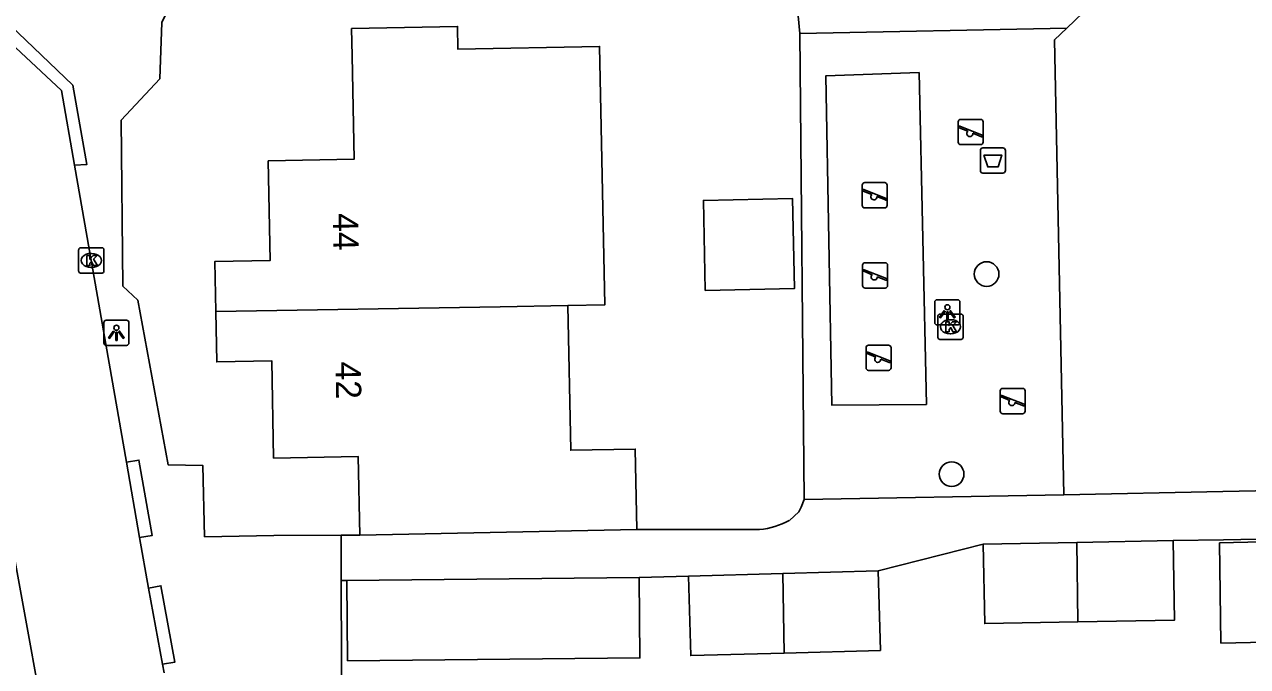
# Model space of a CAD drawing. Extents: x 157321 to 158827, y 386650 to 388532.
# Drawn here: x 158028.63 to 158077.07, y 387709.14 to 387734.58 of the extents above; entities that cross this region are included whole.
import ezdxf

# ---------------------------------------------------------------- set-up
doc = ezdxf.new("R2010")
doc.units = 0
for name, color, linetype in [('IMGEO_Afvalbak', 7, 'Continuous'), ('IMGEO_Boom', 7, 'Continuous'), ('IMGEO_Kolk', 7, 'Continuous'), ('IMGEO_Lichtpunt', 7, 'Continuous'), ('IMGEO_Muur', 7, 'Continuous'), ('IMGEO_Pand', 7, 'Continuous'), ('IMGEO_Pand_nummerreeks', 7, 'Continuous'), ('IMGEO_Rijbaan_lokaal_open', 7, 'Continuous'), ('IMGEO_Speelvoorziening', 7, 'Continuous'), ('IMGEO_Voetpad_open', 7, 'Continuous')]:
    doc.layers.add(name, color=color, linetype=linetype)

msp = doc.modelspace()

# ---------------------------------------------------------------- linework, layer by layer
at = {"layer": 'IMGEO_Afvalbak'}
for p, q in [((158066.488, 387728.788), (158066.488, 387729.588)), ((158066.488, 387729.588), (158066.488, 387728.788)), ((158066.588, 387729.688), (158067.378, 387729.688)), ((158067.378, 387729.688), (158066.588, 387729.688)), ((158067.478, 387729.588), (158067.478, 387728.788)), ((158067.478, 387728.788), (158067.478, 387729.588)), ((158067.378, 387728.688), (158066.588, 387728.688)), ((158066.588, 387728.688), (158067.378, 387728.688))]:
    msp.add_line(p, q, dxfattribs=at)
msp.add_lwpolyline([(158066.631, 387729.402), (158067.335, 387729.402), (158067.186, 387728.932), (158066.78, 387728.932), (158066.631, 387729.402)], dxfattribs=at)
for centre, start, end in [((158066.588, 387729.588), 90, 180), ((158066.588, 387729.588), 90, 180), ((158067.378, 387729.588), 0, 90), ((158067.378, 387729.588), 360, 90), ((158066.588, 387728.788), 180, 270), ((158066.588, 387728.788), 180, 270), ((158067.378, 387728.788), 270, 0), ((158067.378, 387728.788), 270, 0)]:
    msp.add_arc(centre, 0.1, start, end, dxfattribs=at)
at = {"layer": 'IMGEO_Boom'}
for centre in [(158066.734, 387724.687), (158065.348, 387716.759)]:
    msp.add_circle(centre, 0.489, dxfattribs=at)
at = {"layer": 'IMGEO_Kolk'}
for p, q in [((158030.772, 387724.8), (158030.772, 387725.652)), ((158030.847, 387725.726), (158031.699, 387725.726)), ((158031.773, 387725.652), (158031.773, 387724.8)), ((158031.26, 387725.506), (158031.285, 387725.506)), ((158031.699, 387724.726), (158030.847, 387724.726)), ((158031.283, 387724.946), (158031.258, 387724.946)), ((158064.803, 387722.174), (158064.803, 387723.026)), ((158064.878, 387723.1), (158065.73, 387723.1)), ((158065.291, 387722.88), (158065.316, 387722.88)), ((158065.804, 387723.026), (158065.804, 387722.174)), ((158065.314, 387722.32), (158065.289, 387722.32)), ((158065.73, 387722.1), (158064.878, 387722.1))]:
    msp.add_line(p, q, dxfattribs=at)
for points in [[(158030.772, 387724.8), (158030.772, 387725.652)], [(158030.847, 387725.726), (158031.699, 387725.726)], [(158031.773, 387725.652), (158031.773, 387724.8)], [(158031.093, 387725.426), (158031.216, 387725.426), (158031.216, 387725.275), (158031.346, 387725.426), (158031.51, 387725.426), (158031.364, 387725.275), (158031.517, 387725.026), (158031.365, 387725.026), (158031.28, 387725.19), (158031.216, 387725.123), (158031.216, 387725.026), (158031.093, 387725.026), (158031.093, 387725.426)], [(158031.699, 387724.726), (158030.847, 387724.726)], [(158064.803, 387722.174), (158064.803, 387723.026)], [(158064.878, 387723.1), (158065.73, 387723.1)], [(158065.124, 387722.8), (158065.247, 387722.8), (158065.247, 387722.649), (158065.377, 387722.8), (158065.541, 387722.8), (158065.395, 387722.649), (158065.548, 387722.4), (158065.396, 387722.4), (158065.311, 387722.564), (158065.247, 387722.497), (158065.247, 387722.4), (158065.124, 387722.4), (158065.124, 387722.8)], [(158065.804, 387723.026), (158065.804, 387722.174)], [(158065.73, 387722.1), (158064.878, 387722.1)]]:
    msp.add_lwpolyline(points, dxfattribs=at)
for centre, start, end in [((158030.849, 387725.65), 91.552, 178.448), ((158030.849, 387725.65), 91.552, 178.448), ((158031.697, 387725.65), 1.552, 88.448), ((158031.697, 387725.65), 1.552, 88.448), ((158030.849, 387724.802), 181.552, 268.448), ((158030.849, 387724.802), 181.552, 268.448), ((158031.697, 387724.802), 271.552, 358.448), ((158031.697, 387724.802), 271.552, 358.448), ((158064.88, 387723.024), 91.552, 178.448), ((158064.88, 387723.024), 91.552, 178.448), ((158065.728, 387723.024), 1.552, 88.448), ((158065.728, 387723.024), 1.552, 88.448), ((158064.88, 387722.176), 181.552, 268.448), ((158064.88, 387722.176), 181.552, 268.448), ((158065.728, 387722.176), 271.552, 358.448), ((158065.728, 387722.176), 271.552, 358.448)]:
    msp.add_arc(centre, 0.0765, start, end, dxfattribs=at)
for centre, major_axis, ratio, start_param, end_param in [((158031.259, 387725.226), (-0.387, 0.002), 0.722429, 4.712389, 7.853982), ((158031.284, 387725.226), (-0.39, 0.002), 0.717154, 1.570796, 4.712389), ((158065.29, 387722.6), (-0.387, 0.002), 0.722429, 4.712389, 7.853982), ((158065.315, 387722.6), (-0.39, 0.002), 0.717154, 1.570796, 4.712389)]:
    msp.add_ellipse(centre, major_axis=major_axis, ratio=ratio, start_param=start_param, end_param=end_param, dxfattribs=at)
at = {"layer": 'IMGEO_Lichtpunt'}
for p, q in [((158065.585, 387723.668), (158064.777, 387723.668)), ((158065.585, 387723.668), (158064.777, 387723.668)), ((158064.683, 387723.573), (158064.683, 387722.766)), ((158064.683, 387723.573), (158064.683, 387722.766)), ((158065.679, 387722.766), (158065.679, 387723.573)), ((158065.679, 387722.766), (158065.679, 387723.573)), ((158031.769, 387722.764), (158031.769, 387721.957)), ((158031.769, 387722.764), (158031.769, 387721.957)), ((158032.671, 387722.859), (158031.863, 387722.859)), ((158032.671, 387722.859), (158031.863, 387722.859)), ((158032.765, 387721.957), (158032.765, 387722.764)), ((158032.765, 387721.957), (158032.765, 387722.764)), ((158064.777, 387722.672), (158065.585, 387722.672)), ((158064.777, 387722.672), (158065.585, 387722.672)), ((158031.863, 387721.863), (158032.671, 387721.863)), ((158031.863, 387721.863), (158032.671, 387721.863))]:
    msp.add_line(p, q, dxfattribs=at)
for points in [[(158065.057, 387723.237), (158065.096, 387723.209), (158064.908, 387722.947), (158064.87, 387722.974), (158065.057, 387723.237)], [(158065.159, 387723.189), (158065.206, 387723.189), (158065.206, 387722.867), (158065.159, 387722.867), (158065.159, 387723.189)], [(158065.269, 387723.209), (158065.307, 387723.236), (158065.494, 387722.974), (158065.455, 387722.946), (158065.269, 387723.209)], [(158032.143, 387722.428), (158032.182, 387722.4), (158031.994, 387722.138), (158031.956, 387722.165), (158032.143, 387722.428)], [(158032.245, 387722.38), (158032.292, 387722.38), (158032.292, 387722.058), (158032.245, 387722.058), (158032.245, 387722.38)], [(158032.355, 387722.4), (158032.393, 387722.427), (158032.58, 387722.165), (158032.541, 387722.137), (158032.355, 387722.4)]]:
    msp.add_lwpolyline(points, dxfattribs=at)
for centre in [(158065.182, 387723.371), (158032.268, 387722.562)]:
    msp.add_circle(centre, 0.0994, dxfattribs=at)
for centre, start, end in [((158064.777, 387723.573), 90, 180), ((158064.777, 387723.573), 90, 180), ((158065.585, 387723.573), 0, 90), ((158065.585, 387723.573), 0, 90), ((158031.863, 387722.764), 90, 180), ((158031.863, 387722.764), 90, 180), ((158032.671, 387722.764), 0, 90), ((158032.671, 387722.764), 0, 90), ((158064.777, 387722.766), 180, 270), ((158064.777, 387722.766), 180, 270), ((158065.585, 387722.766), 270, 0), ((158065.585, 387722.766), 270, 360), ((158031.863, 387721.957), 180, 270), ((158031.863, 387721.957), 180, 270), ((158032.671, 387721.957), 270, 0), ((158032.671, 387721.957), 270, 360)]:
    msp.add_arc(centre, 0.0946, start, end, dxfattribs=at)
at = {"layer": 'IMGEO_Muur'}
for points in [[(158069.907, 387734.431), (158070.87, 387735.355), (158075.971, 387735.482)], [(158041.219, 387701.442), (158041.185, 387709.36)]]:
    msp.add_lwpolyline(points, dxfattribs=at)
at = {"layer": 'IMGEO_Pand'}
for points in [[(158050.153, 387723.438), (158051.607, 387723.464), (158051.406, 387733.707), (158045.797, 387733.597), (158045.779, 387734.497), (158041.58, 387734.415), (158041.601, 387733.335), (158041.682, 387729.236), (158038.283, 387729.169), (158038.361, 387725.229), (158036.162, 387725.185), (158036.201, 387723.205)], [(158055.59, 387724.042), (158055.52, 387727.606), (158059.052, 387727.675), (158059.122, 387724.111), (158055.59, 387724.042)], [(158036.201, 387723.205), (158047.473, 387723.386), (158050.153, 387723.438)], [(158041.903, 387714.346), (158041.842, 387717.462), (158038.493, 387717.396), (158038.417, 387721.251), (158036.241, 387721.208), (158036.201, 387723.205)], [(158050.153, 387723.438), (158050.266, 387717.704), (158052.815, 387717.754), (158052.878, 387714.562)], [(158041.903, 387714.346), (158052.878, 387714.562)], [(158070.312, 387714.056), (158066.603, 387713.988)], [(158070.349, 387710.907), (158066.662, 387710.839), (158066.603, 387713.988)], [(158074.121, 387714.126), (158070.312, 387714.056)], [(158070.312, 387714.056), (158070.349, 387710.907)], [(158074.121, 387714.126), (158074.18, 387710.977), (158070.349, 387710.907)], [(158087.542, 387713.966), (158087.742, 387713.969), (158087.736, 387714.319), (158075.96, 387714.037), (158076.017, 387710.067), (158087.8, 387710.32), (158087.794, 387710.67), (158087.594, 387710.667), (158087.542, 387713.966)], [(158052.969, 387712.664), (158053.001, 387709.476), (158041.422, 387709.362), (158041.39, 387712.55)], [(158052.969, 387712.664), (158041.39, 387712.55)], [(158058.667, 387712.819), (158054.927, 387712.718)], [(158058.713, 387709.67), (158055.013, 387709.57), (158054.927, 387712.718)], [(158062.445, 387712.922), (158058.667, 387712.819)], [(158058.667, 387712.819), (158058.713, 387709.67)], [(158062.445, 387712.922), (158062.531, 387709.774), (158058.713, 387709.67)]]:
    msp.add_lwpolyline(points, dxfattribs=at)
at = {"layer": 'IMGEO_Rijbaan_lokaal_open'}
for points in [[(158030.612, 387729.005), (158030.097, 387731.957), (158026.86, 387734.968), (158021.61, 387736.032)], [(158032.666, 387717.232), (158030.612, 387729.005)], [(158025.928, 387726.025), (158029.383, 387707.116)], [(158033.188, 387714.243), (158032.666, 387717.232)], [(158033.536, 387712.246), (158033.188, 387714.243)], [(158034.091, 387709.226), (158033.536, 387712.246)], [(158034.153, 387708.889), (158034.091, 387709.226)]]:
    msp.add_lwpolyline(points, dxfattribs=at)
at = {"layer": 'IMGEO_Speelvoorziening'}
for p, q in [((158065.609, 387729.918), (158065.609, 387730.718)), ((158065.609, 387730.718), (158065.609, 387729.918)), ((158065.992, 387730.346), (158065.653, 387730.483)), ((158065.678, 387730.543), (158066.554, 387730.19)), ((158065.709, 387730.818), (158066.499, 387730.818)), ((158066.499, 387730.818), (158065.709, 387730.818)), ((158066.599, 387730.718), (158066.599, 387729.918)), ((158066.599, 387729.918), (158066.599, 387730.718)), ((158066.53, 387730.13), (158066.19, 387730.267)), ((158066.499, 387729.818), (158065.709, 387729.818)), ((158065.709, 387729.818), (158066.499, 387729.818)), ((158061.807, 387727.41), (158061.807, 387728.21)), ((158061.807, 387728.21), (158061.807, 387727.41)), ((158061.876, 387728.035), (158062.752, 387727.682)), ((158061.907, 387728.31), (158062.697, 387728.31)), ((158062.697, 387728.31), (158061.907, 387728.31)), ((158062.797, 387728.21), (158062.797, 387727.41)), ((158062.797, 387727.41), (158062.797, 387728.21)), ((158062.19, 387727.838), (158061.851, 387727.975)), ((158062.728, 387727.622), (158062.388, 387727.759)), ((158062.697, 387727.31), (158061.907, 387727.31)), ((158061.907, 387727.31), (158062.697, 387727.31)), ((158061.921, 387725.135), (158062.711, 387725.135)), ((158062.711, 387725.135), (158061.921, 387725.135)), ((158061.821, 387724.235), (158061.821, 387725.035)), ((158061.821, 387725.035), (158061.821, 387724.235)), ((158062.204, 387724.663), (158061.865, 387724.8)), ((158061.89, 387724.86), (158062.766, 387724.507)), ((158062.811, 387725.035), (158062.811, 387724.235)), ((158062.811, 387724.235), (158062.811, 387725.035)), ((158062.711, 387724.135), (158061.921, 387724.135)), ((158061.921, 387724.135), (158062.711, 387724.135)), ((158062.742, 387724.447), (158062.402, 387724.584)), ((158061.96, 387720.971), (158061.96, 387721.771)), ((158061.96, 387721.771), (158061.96, 387720.971)), ((158062.06, 387721.871), (158062.85, 387721.871)), ((158062.85, 387721.871), (158062.06, 387721.871)), ((158062.95, 387721.771), (158062.95, 387720.971)), ((158062.95, 387720.971), (158062.95, 387721.771)), ((158062.343, 387721.399), (158062.004, 387721.536)), ((158062.029, 387721.596), (158062.905, 387721.243)), ((158062.881, 387721.183), (158062.541, 387721.32)), ((158062.85, 387720.871), (158062.06, 387720.871)), ((158062.06, 387720.871), (158062.85, 387720.871)), ((158067.271, 387719.255), (158067.271, 387720.055)), ((158067.271, 387720.055), (158067.271, 387719.255)), ((158067.654, 387719.683), (158067.315, 387719.82)), ((158067.34, 387719.88), (158068.216, 387719.527)), ((158067.371, 387720.155), (158068.161, 387720.155)), ((158068.161, 387720.155), (158067.371, 387720.155)), ((158068.261, 387720.055), (158068.261, 387719.255)), ((158068.261, 387719.255), (158068.261, 387720.055)), ((158068.192, 387719.467), (158067.852, 387719.604)), ((158068.161, 387719.155), (158067.371, 387719.155)), ((158067.371, 387719.155), (158068.161, 387719.155))]:
    msp.add_line(p, q, dxfattribs=at)
for centre, radius, start, end in [((158065.709, 387730.718), 0.1, 90, 180), ((158065.709, 387730.718), 0.1, 90, 180), ((158065.666, 387730.513), 0.0327, 68.078, 248.078), ((158066.499, 387730.718), 0.1, 0, 90), ((158066.499, 387730.718), 0.1, 360, 90), ((158066.071, 387730.256), 0.12, 130.9928, 5.1632), ((158066.542, 387730.16), 0.0327, 248.078, 68.078), ((158065.709, 387729.918), 0.1, 180, 270), ((158065.709, 387729.918), 0.1, 180, 270), ((158066.499, 387729.918), 0.1, 270, 0), ((158066.499, 387729.918), 0.1, 270, 0), ((158061.907, 387728.21), 0.1, 90, 180), ((158061.907, 387728.21), 0.1, 90, 180), ((158061.864, 387728.005), 0.0327, 68.078, 248.078), ((158062.697, 387728.21), 0.1, 0, 90), ((158062.697, 387728.21), 0.1, 360, 90), ((158062.269, 387727.748), 0.12, 130.9928, 5.1632), ((158062.74, 387727.652), 0.0327, 248.078, 68.078), ((158061.907, 387727.41), 0.1, 180, 270), ((158061.907, 387727.41), 0.1, 180, 270), ((158062.697, 387727.41), 0.1, 270, 0), ((158062.697, 387727.41), 0.1, 270, 0), ((158061.921, 387725.035), 0.1, 90, 180), ((158061.921, 387725.035), 0.1, 90, 180), ((158062.711, 387725.035), 0.1, 0, 90), ((158062.711, 387725.035), 0.1, 360, 90), ((158061.878, 387724.83), 0.0327, 68.078, 248.078), ((158062.283, 387724.573), 0.12, 130.9928, 5.1632), ((158061.921, 387724.235), 0.1, 180, 270), ((158061.921, 387724.235), 0.1, 180, 270), ((158062.711, 387724.235), 0.1, 270, 0), ((158062.711, 387724.235), 0.1, 270, 0), ((158062.754, 387724.477), 0.0327, 248.078, 68.078), ((158062.06, 387721.771), 0.1, 90, 180), ((158062.06, 387721.771), 0.1, 90, 180), ((158062.85, 387721.771), 0.1, 0, 90), ((158062.85, 387721.771), 0.1, 360, 90), ((158062.017, 387721.566), 0.0327, 68.078, 248.078), ((158062.422, 387721.309), 0.12, 130.9928, 5.1632), ((158062.893, 387721.213), 0.0327, 248.078, 68.078), ((158062.06, 387720.971), 0.1, 180, 270), ((158062.06, 387720.971), 0.1, 180, 270), ((158062.85, 387720.971), 0.1, 270, 0), ((158062.85, 387720.971), 0.1, 270, 0), ((158067.371, 387720.055), 0.1, 90, 180), ((158067.371, 387720.055), 0.1, 90, 180), ((158067.328, 387719.85), 0.0327, 68.078, 248.078), ((158068.161, 387720.055), 0.1, 0, 90), ((158068.161, 387720.055), 0.1, 360, 90), ((158067.733, 387719.593), 0.12, 130.9928, 5.1632), ((158068.204, 387719.497), 0.0327, 248.078, 68.078), ((158067.371, 387719.255), 0.1, 180, 270), ((158067.371, 387719.255), 0.1, 180, 270), ((158068.161, 387719.255), 0.1, 270, 0), ((158068.161, 387719.255), 0.1, 270, 0)]:
    msp.add_arc(centre, radius, start, end, dxfattribs=at)
at = {"layer": 'IMGEO_Voetpad_open'}
for points in [[(158021.61, 387736.032), (158021.734, 387736.511), (158027.121, 387735.441), (158030.538, 387732.167), (158031.098, 387729.034), (158030.612, 387729.005)], [(158059.331, 387734.213), (158059.27, 387734.923), (158057.827, 387736.557), (158057.076, 387736.541)], [(158034.756, 387736.074), (158034.07, 387734.654), (158033.985, 387732.424), (158032.459, 387730.782), (158032.523, 387724.211), (158033.121, 387723.648), (158034.32, 387717.122), (158035.692, 387717.101), (158035.758, 387714.281), (158038.508, 387714.334), (158041.163, 387714.343)], [(158069.907, 387734.431), (158070.87, 387735.355), (158075.971, 387735.482)], [(158059.331, 387734.213), (158069.907, 387734.431)], [(158069.794, 387715.945), (158069.423, 387733.966), (158069.907, 387734.431)], [(158059.509, 387715.761), (158059.331, 387734.213)], [(158064.062, 387732.68), (158060.369, 387732.548), (158060.607, 387719.489), (158064.35, 387719.525), (158064.062, 387732.68)], [(158032.666, 387717.232), (158033.158, 387717.316), (158033.68, 387714.327), (158033.188, 387714.243)], [(158059.509, 387715.761), (158069.794, 387715.945)], [(158069.794, 387715.945), (158076.086, 387716.069), (158078.677, 387716.118)], [(158058.921, 387714.927), (158059.292, 387715.267), (158059.395, 387715.453), (158059.509, 387715.761)], [(158052.878, 387714.562), (158057.745, 387714.562)], [(158041.163, 387714.343), (158041.903, 387714.346)], [(158041.171, 387712.548), (158041.163, 387714.343)], [(158066.603, 387713.988), (158062.445, 387712.922)], [(158088.012, 387714.383), (158082.938, 387714.289), (158076.121, 387714.163), (158074.121, 387714.126)], [(158041.39, 387712.55), (158041.171, 387712.548)], [(158041.171, 387712.548), (158041.185, 387709.36), (158041.219, 387701.442), (158042.703, 387699.857), (158042.966, 387692.799)], [(158054.927, 387712.718), (158052.969, 387712.664)], [(158033.536, 387712.246), (158034.028, 387712.334), (158034.583, 387709.314), (158034.091, 387709.226)]]:
    msp.add_lwpolyline(points, dxfattribs=at)
msp.add_arc((158057.41, 387717.717), 3.173, 276.0541, 298.4319, dxfattribs=at)

# ---------------------------------------------------------------- texts
at = {"layer": 'IMGEO_Pand_nummerreeks'}
for s, p in [('44', (158040.84, 387727.096)), ('42', (158040.945, 387721.213))]:
    msp.add_text(s, height=1, rotation=271.0197, dxfattribs=at).set_placement(p)

doc.saveas('drawing.dxf')
